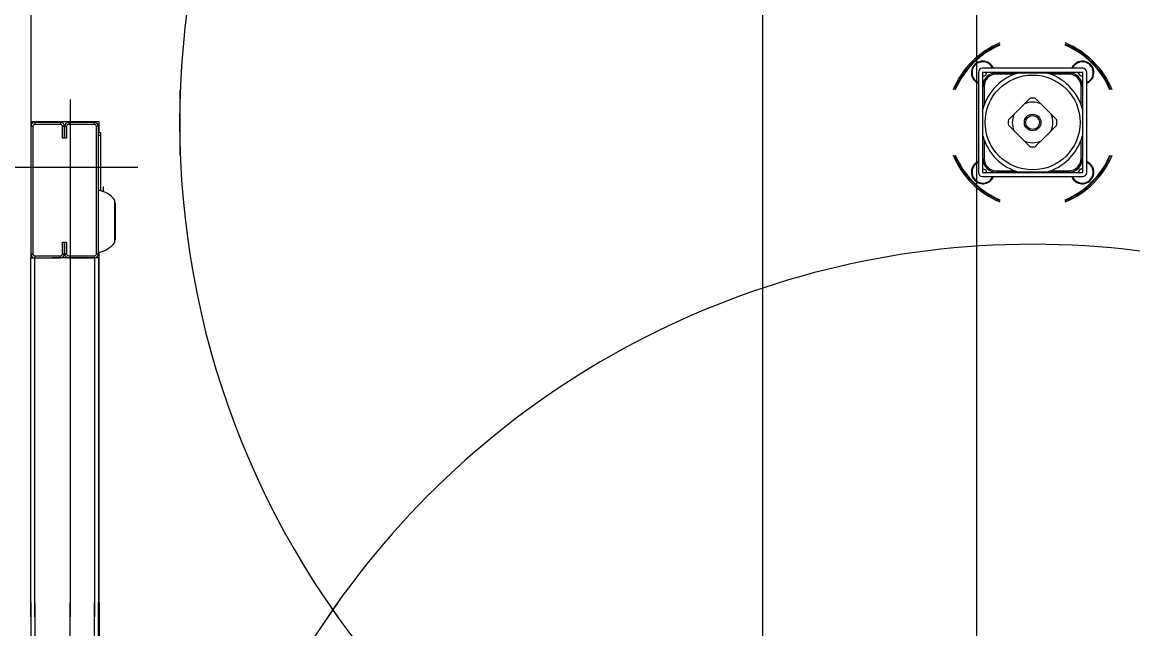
# Model space of a CAD drawing. Extents: x -264222 to -263592, y -1242345 to -1242048.
# Drawn here: x -263909.563 to -263908.783, y -1242206.396 to -1242205.97 of the extents above; entities that cross this region are included whole.
import ezdxf

# ---------------------------------------------------------------- set-up
doc = ezdxf.new("R2010")
doc.units = 0
doc.layers.add('KFA_2D_SITUACIA_DSP', color=7, linetype='Continuous')

msp = doc.modelspace()

# ---------------------------------------------------------------- linework, layer by layer
at = {"layer": 'KFA_2D_SITUACIA_DSP'}
for p, q in [((-263908.89279, -1242226.99539), (-263908.89279, -1242203.33224)), ((-263909.55658, -1242205.526), (-263909.55658, -1242206.04016)), ((-263908.89158, -1242206.00548), (-263908.89158, -1242206.07578)), ((-263908.81843, -1242206.00263), (-263908.88873, -1242206.00263)), ((-263908.81843, -1242206.00548), (-263908.88873, -1242206.00548)), ((-263908.88873, -1242206.00548), (-263908.88873, -1242206.07578)), ((-263908.88711, -1242206.00806), (-263908.88873, -1242206.00808)), ((-263908.88577, -1242206.00566), (-263908.88711, -1242206.00806)), ((-263908.88588, -1242206.00548), (-263908.88577, -1242206.00566)), ((-263908.88091, -1242206.00586), (-263908.88092, -1242206.00548)), ((-263908.88092, -1242206.00592), (-263908.88091, -1242206.00586)), ((-263908.88044, -1242206.00548), (-263908.88044, -1242206.00583)), ((-263908.87899, -1242206.00572), (-263908.86312, -1242206.00572)), ((-263908.87899, -1242206.00572), (-263908.87899, -1242206.00667)), ((-263908.86596, -1242206.00667), (-263908.87899, -1242206.00667)), ((-263908.86295, -1242206.00572), (-263908.86044, -1242206.00572)), ((-263908.86044, -1242206.00572), (-263908.85525, -1242206.00572)), ((-263908.85525, -1242206.00572), (-263908.84992, -1242206.00572)), ((-263908.84992, -1242206.00572), (-263908.84421, -1242206.00572)), ((-263908.84405, -1242206.00572), (-263908.82817, -1242206.00572)), ((-263908.82817, -1242206.00667), (-263908.8412, -1242206.00667)), ((-263908.82817, -1242206.00572), (-263908.82817, -1242206.00667)), ((-263908.82672, -1242206.00583), (-263908.82672, -1242206.00548)), ((-263908.82625, -1242206.00548), (-263908.82625, -1242206.00592)), ((-263908.82138, -1242206.00597), (-263908.82116, -1242206.00548)), ((-263908.81978, -1242206.0082), (-263908.82138, -1242206.00597)), ((-263908.81843, -1242206.00807), (-263908.81978, -1242206.0082)), ((-263908.81843, -1242206.07578), (-263908.81843, -1242206.00548)), ((-263908.81558, -1242206.07578), (-263908.81558, -1242206.00548)), ((-263909.45208, -1242206.01769), (-263909.45208, -1242206.06358)), ((-263908.89291, -1242206.01247), (-263908.89422, -1242206.01141)), ((-263908.89158, -1242206.01317), (-263908.89291, -1242206.01247)), ((-263908.88873, -1242206.0133), (-263908.8883, -1242206.0133)), ((-263908.88838, -1242206.01378), (-263908.88873, -1242206.01377)), ((-263908.88849, -1242206.01522), (-263908.88754, -1242206.01522)), ((-263908.88849, -1242206.0311), (-263908.88849, -1242206.01522)), ((-263908.88754, -1242206.01522), (-263908.88754, -1242206.02826)), ((-263908.81962, -1242206.02826), (-263908.81962, -1242206.01522)), ((-263908.81867, -1242206.01522), (-263908.81962, -1242206.01522)), ((-263908.81887, -1242206.0133), (-263908.81843, -1242206.0133)), ((-263908.81843, -1242206.01377), (-263908.81878, -1242206.01378)), ((-263908.81867, -1242206.01522), (-263908.81867, -1242206.0311)), ((-263909.52903, -1242206.02448), (-263909.52903, -1242206.38763)), ((-263908.85937, -1242206.02761), (-263908.85734, -1242206.02558)), ((-263908.85734, -1242206.02558), (-263908.85539, -1242206.02363)), ((-263908.85178, -1242206.02363), (-263908.84985, -1242206.02556)), ((-263908.84985, -1242206.02556), (-263908.84779, -1242206.02761)), ((-263908.88849, -1242206.03697), (-263908.88849, -1242206.03126)), ((-263908.8666, -1242206.03485), (-263908.85937, -1242206.02761)), ((-263908.84779, -1242206.02761), (-263908.84056, -1242206.03485)), ((-263908.81867, -1242206.03126), (-263908.81867, -1242206.03697)), ((-263909.55658, -1242206.04016), (-263909.55658, -1242206.04348)), ((-263909.50861, -1242206.04016), (-263909.55658, -1242206.04016)), ((-263909.55373, -1242206.04063), (-263909.55373, -1242206.04206)), ((-263909.53568, -1242206.04063), (-263909.55373, -1242206.04063)), ((-263909.53568, -1242206.04206), (-263909.53568, -1242206.04063)), ((-263909.52998, -1242206.04063), (-263909.52998, -1242206.04206)), ((-263909.51193, -1242206.04063), (-263909.52998, -1242206.04063)), ((-263909.51193, -1242206.04206), (-263909.51193, -1242206.04063)), ((-263909.50861, -1242206.04776), (-263909.50861, -1242206.04016)), ((-263908.88849, -1242206.0423), (-263908.88849, -1242206.03697)), ((-263908.87059, -1242206.03883), (-263908.86866, -1242206.0369)), ((-263908.86866, -1242206.0369), (-263908.8666, -1242206.03485)), ((-263908.84056, -1242206.03485), (-263908.83853, -1242206.03688)), ((-263908.83853, -1242206.03688), (-263908.83658, -1242206.03883)), ((-263908.81867, -1242206.03697), (-263908.81867, -1242206.04219)), ((-263909.55516, -1242206.04348), (-263909.55658, -1242206.04348)), ((-263909.55658, -1242206.04348), (-263909.55658, -1242206.13278)), ((-263909.55516, -1242206.04348), (-263909.55516, -1242206.13278)), ((-263909.53568, -1242206.04206), (-263909.55373, -1242206.04206)), ((-263909.53283, -1242206.04348), (-263909.53426, -1242206.04348)), ((-263909.53426, -1242206.05156), (-263909.53426, -1242206.04348)), ((-263909.53141, -1242206.04348), (-263909.53283, -1242206.04348)), ((-263909.53283, -1242206.04348), (-263909.53283, -1242206.05156)), ((-263909.53283, -1242206.05156), (-263909.53283, -1242206.04348)), ((-263909.53141, -1242206.04348), (-263909.53141, -1242206.05156)), ((-263909.51193, -1242206.04206), (-263909.52998, -1242206.04206)), ((-263909.50908, -1242206.04348), (-263909.51051, -1242206.04348)), ((-263909.51051, -1242206.13278), (-263909.51051, -1242206.04348)), ((-263909.50908, -1242206.13278), (-263909.50908, -1242206.04348)), ((-263909.50908, -1242206.04776), (-263909.50766, -1242206.04776)), ((-263909.50766, -1242206.04776), (-263909.50766, -1242206.04966)), ((-263908.88849, -1242206.04749), (-263908.88849, -1242206.0423)), ((-263908.88849, -1242206.05), (-263908.88849, -1242206.04749)), ((-263908.86864, -1242206.04439), (-263908.87059, -1242206.04244)), ((-263908.8666, -1242206.04642), (-263908.86864, -1242206.04439)), ((-263908.85937, -1242206.05365), (-263908.8666, -1242206.04642)), ((-263908.84056, -1242206.04642), (-263908.84779, -1242206.05365)), ((-263908.8385, -1242206.04436), (-263908.84056, -1242206.04642)), ((-263908.83658, -1242206.04244), (-263908.8385, -1242206.04436)), ((-263908.81867, -1242206.04219), (-263908.81867, -1242206.04749)), ((-263908.81867, -1242206.04749), (-263908.81867, -1242206.05)), ((-263909.53283, -1242206.05156), (-263909.53426, -1242206.05156)), ((-263909.53141, -1242206.05156), (-263909.53283, -1242206.05156)), ((-263909.50908, -1242206.04966), (-263909.50766, -1242206.04966)), ((-263909.50766, -1242206.04966), (-263909.50766, -1242206.08846)), ((-263908.88849, -1242206.06605), (-263908.88849, -1242206.05017)), ((-263908.88754, -1242206.05301), (-263908.88754, -1242206.06605)), ((-263908.85731, -1242206.05571), (-263908.85937, -1242206.05365)), ((-263908.85539, -1242206.05764), (-263908.85731, -1242206.05571)), ((-263908.84983, -1242206.05569), (-263908.85178, -1242206.05764)), ((-263908.84779, -1242206.05365), (-263908.84983, -1242206.05569)), ((-263908.81962, -1242206.06605), (-263908.81962, -1242206.05301)), ((-263908.81867, -1242206.05017), (-263908.81867, -1242206.06605)), ((-263909.57653, -1242206.07198), (-263909.48153, -1242206.07198)), ((-263908.88873, -1242206.06749), (-263908.88838, -1242206.06749)), ((-263908.88843, -1242206.06796), (-263908.88873, -1242206.06797)), ((-263908.88754, -1242206.06605), (-263908.88849, -1242206.06605)), ((-263908.8883, -1242206.06797), (-263908.88843, -1242206.06796)), ((-263908.81962, -1242206.06605), (-263908.81867, -1242206.06605)), ((-263908.81843, -1242206.06797), (-263908.81887, -1242206.06797)), ((-263908.81878, -1242206.06749), (-263908.81843, -1242206.06749)), ((-263908.81459, -1242206.06914), (-263908.81558, -1242206.06861)), ((-263908.88873, -1242206.07295), (-263908.8864, -1242206.07381)), ((-263908.88873, -1242206.07578), (-263908.81843, -1242206.07578)), ((-263908.88873, -1242206.07863), (-263908.81843, -1242206.07863)), ((-263908.8864, -1242206.07381), (-263908.88607, -1242206.07578)), ((-263908.88092, -1242206.07578), (-263908.88092, -1242206.07535)), ((-263908.88044, -1242206.07543), (-263908.88044, -1242206.07578)), ((-263908.87899, -1242206.0746), (-263908.86596, -1242206.0746)), ((-263908.87899, -1242206.0746), (-263908.87899, -1242206.07555)), ((-263908.86312, -1242206.07555), (-263908.87899, -1242206.07555)), ((-263908.86044, -1242206.07555), (-263908.86295, -1242206.07555)), ((-263908.85514, -1242206.07555), (-263908.86044, -1242206.07555)), ((-263908.84992, -1242206.07555), (-263908.85514, -1242206.07555)), ((-263908.84421, -1242206.07555), (-263908.84992, -1242206.07555)), ((-263908.82817, -1242206.07555), (-263908.84405, -1242206.07555)), ((-263908.8412, -1242206.0746), (-263908.82817, -1242206.0746)), ((-263908.82817, -1242206.0746), (-263908.82817, -1242206.07555)), ((-263908.82672, -1242206.07578), (-263908.82672, -1242206.07543)), ((-263908.82625, -1242206.07535), (-263908.82625, -1242206.07578)), ((-263908.82542, -1242206.07996), (-263908.82612, -1242206.07863)), ((-263908.82436, -1242206.08127), (-263908.82542, -1242206.07996)), ((-263908.82139, -1242206.07545), (-263908.81992, -1242206.07313)), ((-263908.82122, -1242206.07578), (-263908.82139, -1242206.07545)), ((-263908.81992, -1242206.07313), (-263908.81843, -1242206.0732)), ((-263909.50756, -1242206.08552), (-263909.50756, -1242206.08848)), ((-263909.50576, -1242206.0856), (-263909.50576, -1242206.08874)), ((-263909.50661, -1242206.08875), (-263909.50616, -1242206.08875)), ((-263909.50616, -1242206.08875), (-263909.50576, -1242206.08874)), ((-263909.50576, -1242206.08908), (-263909.50576, -1242206.08874)), ((-263909.49768, -1242206.1249), (-263909.49768, -1242206.09507)), ((-263909.4975, -1242206.09655), (-263909.49768, -1242206.09622)), ((-263909.49737, -1242206.09719), (-263909.4975, -1242206.09655)), ((-263909.49737, -1242206.09719), (-263909.49737, -1242206.12277)), ((-263909.53426, -1242206.13278), (-263909.53426, -1242206.12471)), ((-263909.53426, -1242206.12471), (-263909.53283, -1242206.12471)), ((-263909.53283, -1242206.12471), (-263909.53283, -1242206.13278)), ((-263909.53283, -1242206.12471), (-263909.53141, -1242206.12471)), ((-263909.53283, -1242206.13278), (-263909.53283, -1242206.12471)), ((-263909.53141, -1242206.12471), (-263909.53141, -1242206.13278)), ((-263909.49768, -1242206.12374), (-263909.4975, -1242206.12341)), ((-263909.4975, -1242206.12341), (-263909.49737, -1242206.12277)), ((-263909.55658, -1242206.13278), (-263909.55516, -1242206.13278)), ((-263909.55658, -1242206.13278), (-263909.55658, -1242206.13563)), ((-263909.55373, -1242206.13421), (-263909.55373, -1242206.13563)), ((-263909.55373, -1242206.13421), (-263909.53568, -1242206.13421)), ((-263909.53568, -1242206.13563), (-263909.53568, -1242206.13421)), ((-263909.53426, -1242206.13278), (-263909.53283, -1242206.13278)), ((-263909.53283, -1242206.13278), (-263909.53141, -1242206.13278)), ((-263909.52998, -1242206.13421), (-263909.51193, -1242206.13421)), ((-263909.51193, -1242206.13563), (-263909.51193, -1242206.13421)), ((-263909.51051, -1242206.13278), (-263909.50908, -1242206.13278)), ((-263909.50861, -1242206.38763), (-263909.50861, -1242206.13173)), ((-263909.55658, -1242206.38763), (-263909.55658, -1242206.13563)), ((-263909.55658, -1242206.13563), (-263909.55373, -1242206.13563)), ((-263909.55373, -1242206.38763), (-263909.55373, -1242206.13563)), ((-263909.55373, -1242206.13563), (-263909.54708, -1242206.13563)), ((-263909.55373, -1242206.13563), (-263909.53568, -1242206.13563)), ((-263909.51193, -1242206.13563), (-263909.54138, -1242206.13563)), ((-263909.52998, -1242206.13563), (-263909.51193, -1242206.13563)), ((-263909.51193, -1242206.13563), (-263909.51193, -1242206.38763)), ((-263909.50908, -1242206.13563), (-263909.51193, -1242206.13563)), ((-263909.50908, -1242206.13563), (-263909.50908, -1242206.38763)), ((-263909.55658, -1242206.37763), (-263909.55658, -1242206.62963)), ((-263909.55373, -1242206.37763), (-263909.55373, -1242206.62963)), ((-263909.52903, -1242206.74078), (-263909.52903, -1242206.37763)), ((-263909.51193, -1242206.62963), (-263909.51193, -1242206.37763)), ((-263909.50908, -1242206.62963), (-263909.50908, -1242206.37763)), ((-263909.50861, -1242206.37763), (-263909.50861, -1242206.63353))]:
    msp.add_line(p, q, dxfattribs=at)
msp.add_lwpolyline([(-263794.89279, -1242227.38224), (-263808.96779, -1242241.45724), (-263894.96779, -1242241.45724), (-263909.04279, -1242227.38224), (-263909.04279, -1242196.33267), (-263914.14284, -1242196.33267), (-263914.14284, -1242132.43267), (-263909.04279, -1242132.43267), (-263909.04279, -1242101.38223), (-263894.96779, -1242087.30724), (-263808.96779, -1242087.30724), (-263794.89279, -1242101.38223), (-263794.89279, -1242227.38224)], dxfattribs=at)
for radius in [0.0333, 0.0058, 0.00485]:
    msp.add_circle((-263908.85358, -1242206.04063), radius, dxfattribs=at)
for centre, radius, start, end in [((-263908.85358, -1242206.04063), 0.5985, 324.56502, 215.43498), ((-263908.85358, -1242206.04063), 0.06033, 112.3532, 157.64681), ((-263908.85358, -1242206.04063), 0.05938, 112.73068, 157.26933), ((-263908.85358, -1242206.04063), 0.0589, 112.9244, 157.07559), ((-263908.85358, -1242206.04063), 0.06033, 22.35319, 67.6468), ((-263908.85358, -1242206.04063), 0.05938, 22.73067, 67.26932), ((-263908.85358, -1242206.04063), 0.0589, 22.92441, 67.0756), ((-263908.88851, -1242206.0057), 0.00807, 22.33694, 224.99999), ((-263908.88851, -1242206.0057), 0.0076, 60.85024, 246.18367), ((-263908.88851, -1242206.0057), 0.0076, 23.81631, 60.85024), ((-263908.81865, -1242206.0057), 0.00807, 292.33694, 157.66306), ((-263908.81865, -1242206.0057), 0.0076, 125.64554, 156.18369), ((-263908.81865, -1242206.0057), 0.0076, 293.81633, 125.64554), ((-263908.88873, -1242206.00548), 0.00285, 90, 180), ((-263908.85358, -1242206.04063), 0.03615, 105.02021, 164.97977), ((-263908.87899, -1242206.01522), 0.0095, 90, 180), ((-263908.87899, -1242206.01522), 0.00855, 90, 180), ((-263908.85358, -1242206.04063), 0.03615, 15.02023, 74.97979), ((-263908.82817, -1242206.01522), 0.0095, 0, 90), ((-263908.82817, -1242206.01522), 0.00855, 0, 90), ((-263908.81843, -1242206.00548), 0.00285, 0, 90), ((-263908.85358, -1242206.04063), 0.0171, 83.94245, 96.05755), ((-263908.85358, -1242206.04063), 0.01425, 66.03947, 113.96053), ((-263909.55373, -1242206.04348), 0.00285, 90, 180), ((-263909.53568, -1242206.04348), 0.00285, 0, 90), ((-263909.52998, -1242206.04348), 0.00285, 90, 180), ((-263909.51193, -1242206.04348), 0.00285, 0, 90), ((-263908.85358, -1242206.04063), 0.0171, 173.94245, 186.05755), ((-263908.85358, -1242206.04063), 0.01425, 156.03949, 203.96051), ((-263908.85358, -1242206.04063), 0.01425, 336.03949, 23.96051), ((-263908.85358, -1242206.04063), 0.0171, 353.94245, 6.05755), ((-263909.55373, -1242206.04348), 0.00143, 90, 180), ((-263909.53568, -1242206.04348), 0.00143, 0, 90), ((-263909.52998, -1242206.04348), 0.00143, 90, 180), ((-263909.51193, -1242206.04348), 0.00143, 0, 90), ((-263908.85358, -1242206.04063), 0.03615, 195.02023, 254.97979), ((-263908.85358, -1242206.04063), 0.01425, 246.03947, 293.96053), ((-263908.85358, -1242206.04063), 0.03615, 285.02021, 344.97977), ((-263908.85358, -1242206.04063), 0.06033, 202.35319, 247.6468), ((-263908.85358, -1242206.04063), 0.05938, 202.73067, 224.99999), ((-263908.85358, -1242206.04063), 0.0589, 202.92441, 224.99999), ((-263908.85358, -1242206.04063), 0.0171, 263.94245, 276.05755), ((-263908.85358, -1242206.04063), 0.06033, 292.3532, 337.64681), ((-263908.85358, -1242206.04063), 0.0589, 292.9244, 337.07559), ((-263908.85358, -1242206.04063), 0.05938, 292.73068, 337.26933), ((-263908.88851, -1242206.07556), 0.00807, 112.33694, 224.99999), ((-263908.88851, -1242206.07556), 0.0076, 113.81633, 336.18369), ((-263908.87899, -1242206.06605), 0.0095, 180, 270), ((-263908.87899, -1242206.06605), 0.00855, 180, 270), ((-263908.82817, -1242206.06605), 0.00855, 270, 0), ((-263908.82817, -1242206.06605), 0.0095, 270, 0), ((-263908.81865, -1242206.07556), 0.0076, 203.81631, 57.68075), ((-263908.81865, -1242206.07556), 0.00807, 224.99999, 67.66306), ((-263908.88851, -1242206.07556), 0.00807, 224.99999, 337.66306), ((-263908.88873, -1242206.07578), 0.00285, 180, 270), ((-263908.81843, -1242206.07578), 0.00285, 270, 0), ((-263909.50756, -1242206.08561), 0.000095, 90, 180), ((-263908.85358, -1242206.04063), 0.05938, 224.99999, 247.26932), ((-263908.85358, -1242206.04063), 0.0589, 224.99999, 247.0756), ((-263909.51263, -1242206.1068), 0.019, 38.12879, 79.24413), ((-263909.51263, -1242206.11316), 0.019, 280.75587, 321.87121), ((-263908.85358, -1242206.72463), 0.5985, 34.26896, 145.73104), ((-263909.55373, -1242206.13278), 0.00285, 180, 270), ((-263909.55373, -1242206.13278), 0.00143, 180, 270), ((-263909.53568, -1242206.13278), 0.00143, 270, 0), ((-263909.53568, -1242206.13278), 0.00285, 270, 0), ((-263909.52998, -1242206.13278), 0.00285, 180, 270), ((-263909.52998, -1242206.13278), 0.00143, 180, 270), ((-263909.51193, -1242206.13278), 0.00143, 270, 0), ((-263909.51193, -1242206.13278), 0.00285, 270, 0), ((-263908.85358, -1242206.72463), 0.5985, 144.56502, 35.43498), ((-263908.85358, -1242206.04063), 0.5985, 214.26896, 325.73104)]:
    msp.add_arc(centre, radius, start, end, dxfattribs=at)

doc.saveas('drawing.dxf')
